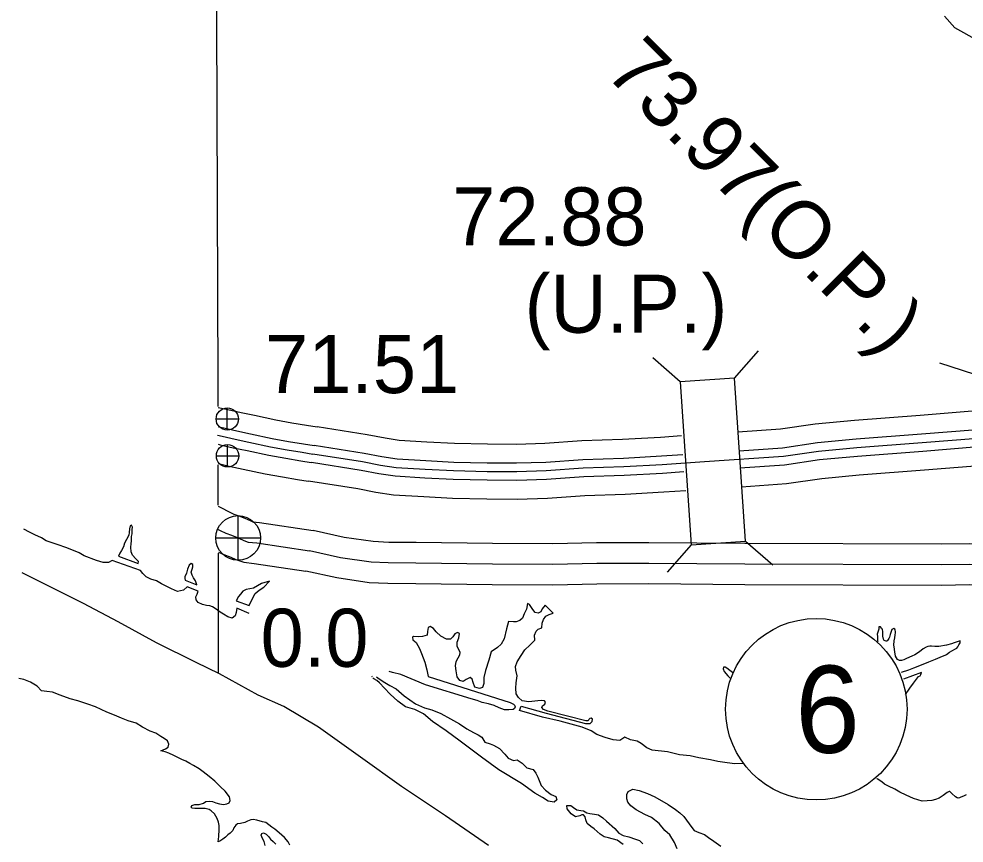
# Model space of a CAD drawing. Extents: x -83719 to 153526, y -11835 to 11446.
# Drawn here: x -2837 to -2607.8, y 1429.9 to 1629.8 of the extents above; entities that cross this region are included whole.
import ezdxf

# ---------------------------------------------------------------- set-up
doc = ezdxf.new("R2010")
doc.units = 0
for name, color, linetype in [('Level 11', 7, 'Continuous'), ('Level 15', 7, 'Continuous'), ('Level 19', 7, 'Continuous'), ('Level 2', 7, 'Continuous'), ('Level 20', 7, 'Continuous'), ('Level 25', 7, 'Continuous'), ('Level 26', 7, 'Continuous'), ('Level 27', 7, 'Continuous'), ('Level 58', 7, 'Continuous'), ('Level 59', 7, 'Continuous'), ('Level 9', 7, 'Continuous')]:
    doc.layers.add(name, color=color, linetype=linetype)

msp = doc.modelspace()

# ---------------------------------------------------------------- linework, layer by layer
at = {"layer": 'Level 11'}
msp.add_lwpolyline([(-2604.4, 1624.47), (-2610.09, 1627.6), (-2612.59, 1630.44)], dxfattribs=at)
at = {"layer": 'Level 15'}
for points in [[(-2788.66, 1511.63), (-2788.01, 1511.27), (-2786.04, 1510.25), (-2784.88, 1509.71), (-2783.66, 1509.26), (-2781.7, 1508.46), (-2780.64, 1507.98), (-2780.25, 1507.84), (-2778.69, 1507.66), (-2765.65, 1505.71)], [(-2547.06, 1503.96), (-2565.04, 1503.53), (-2593.74, 1502.68), (-2601.27, 1502.42), (-2606.45, 1502.52), (-2613.41, 1502.41), (-2660.97, 1502.58), (-2684.27, 1502.76), (-2696.95, 1502.71), (-2707.58, 1502.51), (-2722.15, 1502.56), (-2740.7, 1502.83), (-2747.31, 1502.86), (-2751.13, 1503.04), (-2758.11, 1504.06), (-2765.65, 1505.71)], [(-2788.62, 1500.44), (-2787.29, 1499.94), (-2785.66, 1499.27), (-2784.38, 1498.69), (-2782.5, 1498.03), (-2780, 1497.75), (-2767.46, 1495.87)], [(-2546.51, 1493.97), (-2564.77, 1493.54), (-2593.42, 1492.69), (-2601.19, 1492.41), (-2606.47, 1492.52), (-2613.35, 1492.41), (-2661.03, 1492.58), (-2684.29, 1492.76), (-2696.84, 1492.71), (-2707.51, 1492.51), (-2722.24, 1492.56), (-2740.8, 1492.83), (-2747.58, 1492.86), (-2752.1, 1493.08), (-2759.9, 1494.22), (-2767.46, 1495.87)]]:
    msp.add_lwpolyline(points, dxfattribs=at)
at = {"layer": 'Level 19'}
for points in [[(-2788.7, 1535.58), (-2786.32, 1535.09), (-2783.15, 1534.36), (-2779.87, 1533.67), (-2774.7, 1532.57), (-2770.82, 1531.87), (-2767.24, 1531.28), (-2764.66, 1530.85)], [(-2546.75, 1534.75), (-2556.22, 1536.06), (-2577.94, 1535.29), (-2591.37, 1535.11), (-2604.9, 1534.73), (-2618.51, 1533.63), (-2634.42, 1532.4), (-2643.96, 1531.53), (-2652.33, 1530.28), (-2662.71, 1529.58)], [(-2547.18, 1530.18), (-2556.46, 1531.47), (-2577.83, 1530.71), (-2591.27, 1530.53), (-2604.65, 1530.15), (-2618.15, 1529.06), (-2634.04, 1527.84), (-2643.41, 1526.98), (-2651.84, 1525.72), (-2662.38, 1525)], [(-2788.64, 1530.89), (-2787.3, 1530.61), (-2784.13, 1529.88), (-2780.82, 1529.19), (-2775.58, 1528.07), (-2771.6, 1527.35), (-2767.99, 1526.76), (-2765.42, 1526.33)], [(-2676.32, 1528.66), (-2681.46, 1528.32), (-2690.62, 1527.81), (-2700.52, 1527.47), (-2709.51, 1526.82), (-2716.37, 1526.61), (-2723.39, 1526.66), (-2731.4, 1526.84), (-2738.11, 1527.19), (-2744.82, 1527.59), (-2748.24, 1528.1), (-2752.54, 1528.94), (-2764.72, 1530.86)], [(-2788.69, 1526.64), (-2788.19, 1526.54), (-2785.03, 1525.81), (-2781.68, 1525.11), (-2776.39, 1523.98), (-2772.31, 1523.24), (-2768.67, 1522.65), (-2766.11, 1522.22)], [(-2676.06, 1524.09), (-2681.18, 1523.74), (-2690.42, 1523.23), (-2700.28, 1522.89), (-2709.28, 1522.24), (-2716.32, 1522.03), (-2723.45, 1522.07), (-2731.57, 1522.25), (-2738.37, 1522.61), (-2745.3, 1523.02), (-2749.01, 1523.59), (-2753.33, 1524.42), (-2765.44, 1526.33)], [(-2547.75, 1526.05), (-2556.67, 1527.29), (-2577.73, 1526.54), (-2591.18, 1526.36), (-2604.42, 1525.99), (-2617.82, 1524.91), (-2633.69, 1523.69), (-2642.91, 1522.84), (-2651.39, 1521.57), (-2662.17, 1520.84)], [(-2788.65, 1521.94), (-2786.01, 1521.33), (-2782.63, 1520.63), (-2777.28, 1519.48), (-2773.09, 1518.73), (-2769.42, 1518.12), (-2766.86, 1517.7)], [(-2675.78, 1519.93), (-2680.92, 1519.59), (-2690.23, 1519.06), (-2700.06, 1518.73), (-2709.07, 1518.08), (-2716.27, 1517.86), (-2723.51, 1517.91), (-2731.72, 1518.09), (-2738.6, 1518.45), (-2745.74, 1518.87), (-2749.72, 1519.48), (-2754.05, 1520.32), (-2766.09, 1522.21)], [(-2548.17, 1521.49), (-2556.9, 1522.7), (-2577.62, 1521.96), (-2591.09, 1521.78), (-2604.17, 1521.41), (-2617.46, 1520.34), (-2633.3, 1519.12), (-2642.36, 1518.28), (-2650.89, 1517.01), (-2661.84, 1516.27)], [(-2675.31, 1515.37), (-2680.64, 1515.01), (-2690.02, 1514.49), (-2699.82, 1514.15), (-2708.83, 1513.5), (-2716.21, 1513.28), (-2723.58, 1513.32), (-2731.9, 1513.51), (-2738.86, 1513.87), (-2746.22, 1514.31), (-2750.5, 1514.96), (-2754.84, 1515.8), (-2766.8, 1517.69)]]:
    msp.add_lwpolyline(points, dxfattribs=at)
at = {"layer": 'Level 2'}
for points in [[(-2789.03, 1806.34), (-2789.06, 1717.88), (-2789.06, 1629.54), (-2788.79, 1541.53), (-2788.78, 1535.82)], [(-2788.76, 1521.67), (-2788.74, 1511.9)], [(-2788.71, 1500.2), (-2788.7, 1494.54)], [(-2723.14, 1429.31), (-2733.54, 1436.55), (-2744.21, 1443.62), (-2754.22, 1450.8), (-2764.39, 1458.08), (-2772.75, 1463.02), (-2779, 1465.8), (-2788.37, 1470.99), (-2793.99, 1473.69), (-2803.64, 1478.5), (-2812.97, 1483.59), (-2821.32, 1488), (-2835.9, 1495.33), (-2836.18, 1495.47)], [(-2788.7, 1494.54), (-2788.69, 1471.17)]]:
    msp.add_lwpolyline(points, dxfattribs=at)
at = {"layer": 'Level 20'}
for p, q in [((-2663.49, 1542.69), (-2657.7, 1549.31)), ((-2676.66, 1541.8), (-2683.29, 1547.59)), ((-2674, 1502.29), (-2679.79, 1495.66)), ((-2660.83, 1503.18), (-2654.2, 1497.39))]:
    msp.add_line(p, q, dxfattribs=at)
msp.add_lwpolyline([(-2660.83, 1503.18), (-2663.49, 1542.69), (-2676.66, 1541.8), (-2674, 1502.29)], close=True, dxfattribs=at)
at = {"layer": 'Level 26'}
for p, q in [((-2786.48, 1530.06), (-2786.48, 1535.47)), ((-2789.19, 1532.77), (-2783.78, 1532.77)), ((-2786.42, 1521.14), (-2786.42, 1526.56)), ((-2789.13, 1523.85), (-2783.71, 1523.85)), ((-2783.85, 1498.5), (-2783.85, 1509.34)), ((-2789.27, 1503.92), (-2778.44, 1503.92))]:
    msp.add_line(p, q, dxfattribs=at)
for centre, radius in [((-2786.48, 1532.77), 2.71), ((-2786.42, 1523.85), 2.71), ((-2783.85, 1503.92), 5.42)]:
    msp.add_circle(centre, radius, dxfattribs=at)
at = {"layer": 'Level 27'}
msp.add_circle((-2643.67, 1462.39), 22, dxfattribs=at)
at = {"layer": 'Level 58'}
msp.add_line((-2613.78, 1546.36), (-2580.79, 1535.63), dxfattribs=at)
at = {"layer": 'Level 59'}
for points in [[(-2788.88, 1528.81), (-2787.74, 1528.57), (-2784.58, 1527.85), (-2781.25, 1527.15), (-2775.99, 1526.02), (-2771.96, 1525.3), (-2768.33, 1524.7), (-2765.76, 1524.27)], [(-2547.46, 1528.12), (-2556.56, 1529.38), (-2577.78, 1528.63), (-2591.23, 1528.45), (-2604.53, 1528.07), (-2617.99, 1526.99), (-2633.86, 1525.76), (-2643.16, 1524.91), (-2651.61, 1523.64), (-2670.75, 1522.35), (-2681.05, 1521.67), (-2690.32, 1521.15), (-2700.17, 1520.81), (-2709.17, 1520.16), (-2716.29, 1519.94), (-2723.48, 1519.99), (-2731.65, 1520.17), (-2738.48, 1520.53), (-2745.52, 1520.95), (-2749.37, 1521.53), (-2753.69, 1522.37), (-2765.76, 1524.27)], [(-2788.85, 1506.08), (-2788.24, 1505.76), (-2786.81, 1505.1), (-2785.48, 1504.6), (-2783.68, 1503.87), (-2782.51, 1503.33), (-2781.38, 1502.94), (-2779.35, 1502.71), (-2766.56, 1500.79)], [(-2546.78, 1498.96), (-2564.9, 1498.53), (-2593.58, 1497.68), (-2601.23, 1497.42), (-2606.46, 1497.52), (-2613.38, 1497.41), (-2661, 1497.58), (-2684.28, 1497.76), (-2696.9, 1497.71), (-2707.54, 1497.51), (-2722.2, 1497.56), (-2740.75, 1497.83), (-2747.44, 1497.86), (-2751.61, 1498.06), (-2759, 1499.14), (-2766.56, 1500.79)]]:
    msp.add_lwpolyline(points, dxfattribs=at)
at = {"layer": 'Level 9'}
for points in [[(-2822.37, 1500.34), (-2825.36, 1501.55), (-2827.74, 1502.37), (-2829.18, 1502.85), (-2830.39, 1503.26), (-2831.54, 1503.97), (-2833.15, 1504.67), (-2834.43, 1505.35), (-2835.84, 1506.08)], [(-2812.82, 1499.47), (-2808.09, 1497.69), (-2808.03, 1498.19), (-2808.65, 1498.88), (-2809.43, 1499.77), (-2809.81, 1500.53), (-2809.9, 1501.66), (-2809.82, 1502.47), (-2809.73, 1503.24), (-2809.69, 1504.24), (-2809.53, 1504.95), (-2809.52, 1505.95), (-2809.47, 1506.55), (-2809.71, 1507.05), (-2810.07, 1506.84), (-2810.19, 1506.14), (-2810.24, 1505.23), (-2810.39, 1504.63), (-2810.91, 1503.58), (-2811.42, 1502.67), (-2811.64, 1501.76), (-2812.12, 1500.92), (-2812.5, 1500.21)], [(-2781.17, 1485.64), (-2784.15, 1486.88), (-2784.33, 1485.88), (-2784.58, 1485.07), (-2785.27, 1484.49), (-2786.31, 1484.77), (-2787.39, 1485.45), (-2788.17, 1485.93), (-2789.15, 1486.68), (-2790.06, 1487.26), (-2790.73, 1487.48), (-2791.56, 1487.57), (-2792.5, 1487.82), (-2793.54, 1488.3), (-2793.99, 1488.92), (-2794.14, 1489.62), (-2793.78, 1490.33), (-2793.56, 1491.04), (-2796.18, 1492.05), (-2797.1, 1491.3), (-2798.53, 1490.97), (-2800.01, 1491.57), (-2801.29, 1492.25), (-2802.4, 1492.83), (-2803.61, 1493.51), (-2805.05, 1493.94), (-2806.13, 1494.46), (-2806.98, 1495.28), (-2807.49, 1496.07), (-2814.4, 1498.43), (-2815.26, 1497.98), (-2816.59, 1497.99), (-2818.23, 1498.46), (-2821.15, 1499.6), (-2822.37, 1500.34)], [(-2812.5, 1500.21), (-2812.82, 1499.47)], [(-2796.72, 1493.68), (-2793.9, 1492.57), (-2794.15, 1493.5), (-2794.7, 1494.25), (-2794.97, 1494.88), (-2795.22, 1495.61), (-2794.97, 1496.35), (-2794.82, 1496.96), (-2794.83, 1497.46), (-2795.26, 1497.75), (-2795.76, 1497.34), (-2796.1, 1496.33), (-2796.38, 1495.42), (-2796.77, 1494.48), (-2796.79, 1494.08)], [(-2796.79, 1494.08), (-2796.72, 1493.68)], [(-2784.29, 1488.68), (-2781.2, 1487.54), (-2780.47, 1489.06), (-2779.69, 1490.48), (-2778.78, 1491.27), (-2777.66, 1492.02), (-2776.26, 1493.46), (-2778.21, 1492.85), (-2780.15, 1491.74), (-2781.91, 1491.44), (-2782.74, 1490.99), (-2783.26, 1490.27), (-2783.78, 1489.73)], [(-2783.78, 1489.73), (-2784.29, 1488.68)], [(-2700.45, 1458.03), (-2705.78, 1459.5), (-2710.03, 1460.45), (-2715.63, 1462.1), (-2715.25, 1463.15), (-2709.18, 1461.4), (-2699.64, 1458.92), (-2698.47, 1458.94), (-2698.02, 1459.39), (-2697.9, 1459.99), (-2698.27, 1460.25), (-2698.6, 1460.18), (-2698.79, 1459.91), (-2699.02, 1459.6), (-2699.52, 1459.59), (-2703.97, 1460.74), (-2708.79, 1461.91), (-2709.8, 1462.29), (-2710.21, 1462.78), (-2710.05, 1463.25), (-2709.46, 1463.63), (-2709.3, 1464.07), (-2709.54, 1464.4), (-2710.18, 1464.52), (-2711.18, 1464.4), (-2713.4, 1464.19), (-2715.01, 1464.42), (-2715.86, 1465.27), (-2716.41, 1466.13), (-2716.54, 1467.5), (-2716.43, 1468.8), (-2716.16, 1470.48), (-2716.52, 1471.88), (-2716.64, 1472.74), (-2716.2, 1473.92), (-2715.26, 1475.44), (-2714.32, 1476.8), (-2713.11, 1477.96), (-2711.9, 1479.12), (-2711.99, 1480.35), (-2711.61, 1481.36), (-2711.09, 1481.84), (-2710.23, 1482.16), (-2710.12, 1483.27), (-2709.8, 1484.17), (-2709.22, 1484.95), (-2708.46, 1485.34), (-2707.47, 1485.69), (-2709.37, 1487.62), (-2710.12, 1486.74), (-2710.44, 1486), (-2711.1, 1485.72), (-2711.8, 1485.87), (-2712.42, 1486.59), (-2713.21, 1487.81), (-2713.71, 1488.04), (-2713.92, 1486.63), (-2714.46, 1485.52), (-2714.94, 1484.47), (-2715.53, 1483.92), (-2716.46, 1483.61), (-2717.12, 1483.56), (-2718.26, 1483.7), (-2718.79, 1481.85), (-2719.37, 1479.47), (-2720.11, 1478.19), (-2721, 1477.4), (-2722.47, 1476.33), (-2723.1, 1474.32), (-2723.88, 1471.76), (-2724.25, 1470.05), (-2724.29, 1468.65), (-2724.64, 1467.7), (-2725.33, 1467.39), (-2726.47, 1467.77), (-2726.86, 1468.89), (-2727.14, 1469.72), (-2727.61, 1470.05), (-2728.6, 1469.59), (-2729.26, 1469.11), (-2730.13, 1469.33), (-2730.72, 1470.25), (-2731.01, 1471.72), (-2731.17, 1472.95), (-2731.02, 1473.96), (-2730.48, 1474.87), (-2730.06, 1475.55), (-2730, 1476.18), (-2730.76, 1477.67), (-2730.78, 1478.67), (-2730.3, 1479.68), (-2730.16, 1480.76), (-2730.7, 1481.01), (-2731.32, 1480.7), (-2731.81, 1479.95), (-2732.4, 1479.37), (-2733.33, 1479.36), (-2734.74, 1480.13), (-2735.83, 1481.18), (-2736.51, 1482), (-2737.26, 1482.45)], [(-2737.26, 1482.45), (-2737.75, 1482.21), (-2737.93, 1481.23), (-2737.98, 1480.36), (-2739.17, 1480.04), (-2740.07, 1479.95), (-2741.31, 1480), (-2741.57, 1479.89), (-2741.49, 1479.22), (-2740.68, 1478.54), (-2739.85, 1477.12), (-2739.36, 1475.89), (-2738.58, 1473.84), (-2738.11, 1471.94), (-2737.78, 1470.31), (-2717.93, 1464.06), (-2717.12, 1463.64), (-2716.82, 1463.35), (-2716.68, 1462.99), (-2716.84, 1462.58), (-2717.2, 1462.31), (-2718.23, 1462.25), (-2719.23, 1462.27), (-2720.57, 1462.71), (-2721.75, 1463.32), (-2723.12, 1463.72), (-2724.66, 1464.03), (-2725.9, 1464.54), (-2727.31, 1464.88), (-2738.41, 1468.33), (-2744.42, 1470.78), (-2746.4, 1471.27), (-2747.25, 1471.52)], [(-2608.75, 1478.76), (-2608.82, 1478.96), (-2609.05, 1478.89), (-2609.51, 1478.74), (-2610.2, 1478.48), (-2610.89, 1478.23), (-2612.12, 1477.96), (-2613.94, 1477.6), (-2614.9, 1477.6), (-2615.74, 1477.71), (-2615.81, 1477.71), (-2616.17, 1477.7), (-2616.63, 1477.58), (-2617, 1477.47), (-2617.72, 1477.05), (-2618.66, 1476.32), (-2619.74, 1475.62), (-2620.49, 1475.23), (-2621.81, 1474.68), (-2622.46, 1474.36), (-2622.99, 1474.18), (-2623.52, 1474.23), (-2624, 1474.45), (-2624.49, 1475.24), (-2624.62, 1476.3), (-2624.82, 1477.5), (-2624.9, 1477.96), (-2624.8, 1478.94), (-2624.66, 1479.71), (-2624.58, 1480.45), (-2624.49, 1480.92), (-2624.5, 1481.09), (-2624.5, 1481.25), (-2624.51, 1481.55), (-2624.59, 1481.79), (-2624.86, 1481.94), (-2625.06, 1481.9), (-2625.32, 1481.7), (-2625.54, 1481.25), (-2625.72, 1480.55), (-2625.93, 1479.87), (-2626.08, 1479.53), (-2626.37, 1479.09), (-2626.6, 1478.92), (-2626.76, 1478.88), (-2627.2, 1479.03), (-2627.41, 1479.39), (-2627.57, 1480.12), (-2627.55, 1480.69), (-2627.56, 1481.09), (-2627.57, 1481.29), (-2627.61, 1481.66), (-2627.72, 1481.89), (-2627.86, 1482.05), (-2628.07, 1482.41), (-2628.24, 1482.41), (-2628.47, 1482.37), (-2628.52, 1481.8), (-2628.63, 1481.29), (-2628.88, 1480.62), (-2628.86, 1480.05), (-2628.8, 1479.08), (-2628.75, 1478.83)], [(-2623.02, 1471.34), (-2621.26, 1471.93), (-2620.04, 1472.4), (-2617.74, 1473.34), (-2616.36, 1473.92), (-2614.74, 1474.53), (-2613.1, 1475.22), (-2612.41, 1475.54), (-2612.11, 1475.68), (-2611.33, 1476.24), (-2610.84, 1476.56), (-2609.92, 1477.02), (-2609.6, 1477.23), (-2609.37, 1477.51), (-2609.12, 1477.98), (-2608.8, 1478.46), (-2608.75, 1478.76)], [(-2663.92, 1471.26), (-2663.99, 1471.31), (-2664.67, 1471.82), (-2665.32, 1472.34), (-2665.76, 1472.56), (-2666.19, 1472.58), (-2666.28, 1472.21), (-2666.03, 1471.52), (-2665.1, 1470.51), (-2664.59, 1469.93)], [(-2622, 1465.97), (-2620.99, 1467.49), (-2620.13, 1468.75), (-2619.61, 1469.34), (-2618.91, 1470.29), (-2618.48, 1470.51), (-2618.33, 1470.85), (-2618.17, 1471.32), (-2622.54, 1469.68)], [(-2802.56, 1452.33), (-2801.43, 1452.75), (-2800.81, 1453.2), (-2800.65, 1453.91), (-2800.97, 1454.7), (-2801.82, 1455.32), (-2802.59, 1455.77), (-2803.84, 1456.55), (-2805.18, 1457.06), (-2807, 1458.02), (-2808.59, 1458.99), (-2810.53, 1459.55), (-2812.17, 1460.22), (-2813.79, 1460.92), (-2815.7, 1461.69), (-2818.43, 1462.97), (-2820.27, 1463.63), (-2822.72, 1464.39), (-2824.59, 1464.88), (-2826.98, 1465.8), (-2828.89, 1466.53), (-2830.26, 1466.71), (-2831.53, 1466.85), (-2832.59, 1468), (-2834.2, 1468.96), (-2835.85, 1469.63), (-2837.01, 1469.82)], [(-2751.4, 1470.31), (-2751.29, 1470.42)], [(-2749.01, 1469.37), (-2748.65, 1469.12), (-2747.1, 1468.18), (-2745.52, 1467.31), (-2743.62, 1465.65), (-2740.88, 1463.73), (-2738.66, 1462.71), (-2736.89, 1462.28), (-2734.74, 1461.38), (-2732.38, 1460.06), (-2730.16, 1458.87), (-2728.37, 1457.67), (-2726.75, 1456.73), (-2725.67, 1456.22), (-2724.76, 1455.61), (-2724.04, 1454.42), (-2722.73, 1453.98), (-2721.96, 1453.66), (-2720.47, 1452.85), (-2719.18, 1451.51), (-2718.4, 1450.49), (-2717.09, 1449.98), (-2716.19, 1450.1), (-2714.97, 1449.32), (-2713.88, 1448.17), (-2712.28, 1447.81), (-2711.69, 1446.88), (-2711.17, 1445.89), (-2710.37, 1443.93), (-2709.31, 1442.79), (-2707.96, 1441.68), (-2706.78, 1441.2), (-2706.57, 1440.4), (-2707.25, 1439.82), (-2708.66, 1440.06), (-2710.08, 1440.97), (-2711.93, 1442.07), (-2715.11, 1444.37), (-2720.64, 1447.67), (-2724.83, 1450.76), (-2730.04, 1454.63), (-2733.45, 1457.13), (-2736.7, 1459.41), (-2738.93, 1461.3), (-2741.02, 1462.33), (-2743.3, 1462.95), (-2745.12, 1464.35), (-2746.96, 1466.05), (-2748.35, 1467.49), (-2749.54, 1468.8), (-2750.22, 1469.36), (-2750.96, 1469.78), (-2751.19, 1469.93)], [(-2750.29, 1470.22), (-2749.66, 1469.8)], [(-2749.66, 1469.8), (-2749.01, 1469.37)], [(-2749.01, 1469.37), (-2748.65, 1469.12), (-2748.58, 1469.08)], [(-2663.44, 1449.17), (-2665.27, 1449.42), (-2667.54, 1449.74), (-2669.35, 1450.11), (-2672.15, 1450.62), (-2674.23, 1451.05), (-2676.83, 1451.33), (-2679.75, 1452.07), (-2683.45, 1452.46), (-2684.76, 1453.07), (-2686.12, 1454.05), (-2687.06, 1454.63), (-2688.73, 1454.96), (-2690.11, 1455.6), (-2691.3, 1454.81), (-2692.93, 1454.95), (-2694.84, 1455.54), (-2696.85, 1456.27), (-2698.27, 1457.18), (-2700.45, 1458.03)], [(-2781.56, 1435.28), (-2782.19, 1434.93), (-2783.25, 1434.71), (-2783.98, 1434.63), (-2784.44, 1434.25), (-2784.86, 1433.64), (-2785.11, 1433), (-2785.77, 1432.36), (-2786.36, 1431.91), (-2786.95, 1431.36), (-2787.6, 1430.91), (-2788.29, 1430.37), (-2788.66, 1430.23), (-2788.55, 1431.5), (-2788.48, 1433.24), (-2788.47, 1434.2), (-2788.62, 1435), (-2788.9, 1435.9), (-2789.62, 1436.99), (-2790.4, 1437.74), (-2790.91, 1438.1), (-2791.85, 1438.35), (-2793.01, 1438.29), (-2793.65, 1438.28), (-2794.35, 1438.3), (-2794.98, 1438.38), (-2795.22, 1438.61), (-2795.1, 1439.08), (-2794.37, 1439.26), (-2793.27, 1439.29), (-2792.27, 1439.64), (-2791.71, 1439.99), (-2790.72, 1440.11), (-2790.08, 1439.99), (-2789.24, 1439.67), (-2788.34, 1439.42), (-2787.44, 1439.27), (-2786.57, 1439.42), (-2786.05, 1439.73), (-2785.79, 1440.27), (-2785.94, 1441.17), (-2787, 1442.55), (-2788.12, 1443.57), (-2789.48, 1444.91), (-2790.9, 1446.05), (-2792.36, 1447.19), (-2793.31, 1447.91), (-2794.65, 1448.75), (-2795.53, 1449.2), (-2796.54, 1449.78), (-2797.48, 1450.23), (-2799.43, 1451.16), (-2800.64, 1451.7), (-2801.52, 1452.05), (-2802.56, 1452.33)], [(-2661.32, 1449.22), (-2661.58, 1449.22), (-2663.44, 1449.17)], [(-2607.3, 1441.6), (-2607.96, 1441.31), (-2608.59, 1441.06), (-2608.91, 1440.88), (-2609.25, 1440.84), (-2609.55, 1440.93), (-2609.95, 1441.15), (-2610.78, 1441.96), (-2611.26, 1442.45), (-2611.49, 1442.44), (-2611.92, 1442.23), (-2612.89, 1441.46), (-2613.87, 1440.8), (-2614.79, 1440.47), (-2615.69, 1440.24), (-2616.78, 1440.14), (-2618.01, 1440.1), (-2620.06, 1440.77), (-2621.85, 1441.52), (-2623.41, 1442.24), (-2624.6, 1443.01), (-2626.15, 1443.76), (-2627.1, 1444.23), (-2627.75, 1444.75), (-2628.87, 1445.55), (-2628.93, 1445.6)], [(-2677.41, 1428.53), (-2678.01, 1430.09), (-2679.21, 1431.97), (-2680.37, 1433.01), (-2681.8, 1434.66), (-2683.59, 1436.16), (-2685.24, 1436.89), (-2687.36, 1437.98), (-2688.61, 1438.99), (-2689.33, 1439.82), (-2689.61, 1440.68), (-2689.6, 1441.68), (-2689.25, 1442.42), (-2688.16, 1442.98), (-2686.62, 1442.71), (-2684.58, 1441.92), (-2682.79, 1441.18), (-2679.56, 1439.28), (-2677.77, 1438.08), (-2676.72, 1437.3), (-2675.8, 1436.41), (-2674.5, 1434.64), (-2673.82, 1433.71), (-2673.27, 1432.99), (-2672.16, 1432.51), (-2670.75, 1432.01), (-2669.8, 1431.29), (-2668.55, 1430.38), (-2666.8, 1429.21)], [(-2690.53, 1429.63), (-2691.91, 1430.68), (-2694.06, 1431.17), (-2695.13, 1431.45), (-2696.04, 1432.13), (-2697.53, 1433.4), (-2698.34, 1433.95), (-2699.19, 1434.71), (-2699.57, 1435.6), (-2699.72, 1436.3), (-2700.13, 1436.76), (-2700.5, 1436.75), (-2700.99, 1436.51), (-2702.09, 1436.28), (-2703.13, 1437.03), (-2704.09, 1438.25), (-2704.14, 1439.02), (-2703.21, 1439.03), (-2702.5, 1438.55), (-2701.72, 1437.96), (-2700.78, 1437.81), (-2700.12, 1437.73), (-2699.34, 1437.27), (-2698.54, 1437.09), (-2697.47, 1436.91), (-2696.5, 1436.76), (-2695.45, 1436.02), (-2694.5, 1435.23), (-2692.54, 1433.44), (-2691.55, 1432.32), (-2690.5, 1431.74), (-2689.13, 1431.43), (-2687.49, 1430.9), (-2686.51, 1430.52), (-2685.7, 1429.77)], [(-2771.32, 1429.44), (-2771.76, 1430.2), (-2772.62, 1431.25), (-2773.23, 1431.84), (-2773.94, 1432.43), (-2774.96, 1433.28), (-2775.7, 1433.83), (-2777.16, 1434.93), (-2777.96, 1435.12), (-2779.33, 1435.53), (-2780.2, 1435.64), (-2780.8, 1435.6), (-2781.56, 1435.28)], [(-2777.28, 1429.32), (-2777.56, 1430.28), (-2777.91, 1431.04), (-2778.23, 1431.87), (-2778.1, 1432.24), (-2777.7, 1432.38), (-2777.07, 1432.1), (-2776.49, 1431.54), (-2775.98, 1430.92), (-2775.36, 1430.33), (-2774.72, 1429.64)]]:
    msp.add_lwpolyline(points, dxfattribs=at)

# ---------------------------------------------------------------- texts
at = {"layer": 'Level 25'}
for s, p in [('71.51', (-2777.35, 1539.05)), ('0.0', (-2778.41, 1472.68))]:
    msp.add_text(s, height=14.08, dxfattribs=at).set_placement(p)
at = {"layer": 'Level 27'}
msp.add_text('6', height=21.12, dxfattribs=at).set_placement((-2648.79, 1451.83))
at = {"layer": 'Level 58'}
msp.add_text('73.97(O.P.)', height=14.08, rotation=315, dxfattribs=at).set_placement((-2695.27, 1616.55))
for s, p in [('72.88', (-2731.95, 1574.86)), ('(U.P.)', (-2714.39, 1553.67))]:
    msp.add_text(s, height=14.08, dxfattribs=at).set_placement(p)

doc.saveas('drawing.dxf')
